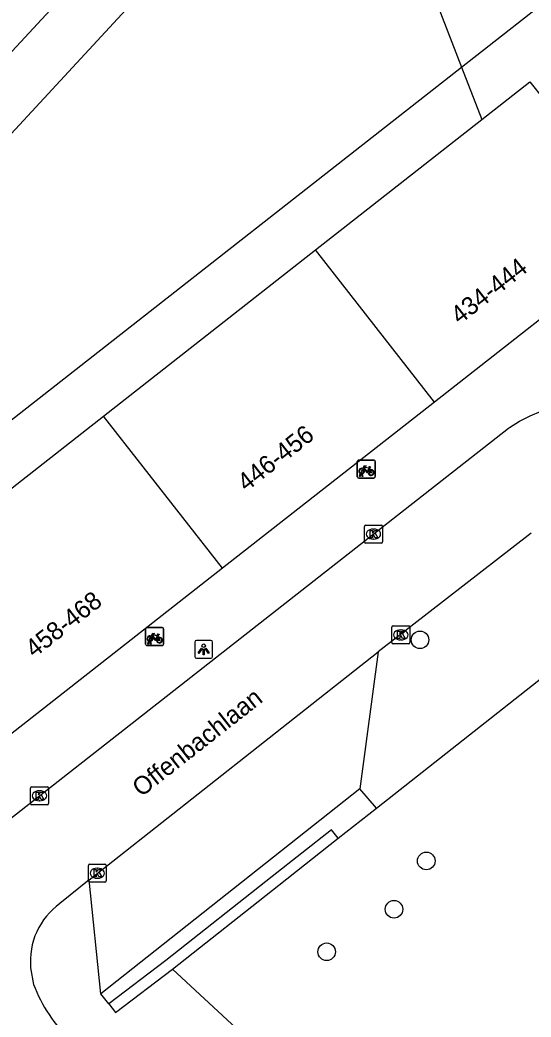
# Model space of a CAD drawing. Extents: x 159222 to 160346, y 381249 to 382166.
# Drawn here: x 159647 to 159675.5, y 381597.2 to 381652.7 of the extents above; entities that cross this region are included whole.
import ezdxf

# ---------------------------------------------------------------- set-up
doc = ezdxf.new("R2010")
doc.units = 0
for name, color, linetype in [('IMGEO_Boom', 7, 'Continuous'), ('IMGEO_Fietsenrek', 7, 'Continuous'), ('IMGEO_Groenvoorziening', 7, 'Continuous'), ('IMGEO_Haag', 7, 'Continuous'), ('IMGEO_Kolk', 7, 'Continuous'), ('IMGEO_Lichtpunt', 7, 'Continuous'), ('IMGEO_Openbare_ruimte_label', 7, 'Continuous'), ('IMGEO_Pand', 7, 'Continuous'), ('IMGEO_Pand_nummerreeks', 7, 'Continuous'), ('IMGEO_Parkeervlak_open', 7, 'Continuous'), ('IMGEO_Rijbaan_lokaal_open', 7, 'Continuous'), ('IMGEO_Voetpad_open', 7, 'Continuous')]:
    doc.layers.add(name, color=color, linetype=linetype)

msp = doc.modelspace()

# ---------------------------------------------------------------- linework, layer by layer
at = {"layer": 'IMGEO_Boom'}
for centre in [(159669.304, 381618.21), (159669.653, 381605.908), (159667.859, 381603.217), (159664.108, 381600.852)]:
    msp.add_circle(centre, 0.489, dxfattribs=at)
at = {"layer": 'IMGEO_Fietsenrek'}
for p, q in [((159665.815, 381627.288), (159665.815, 381628.129)), ((159665.815, 381628.129), (159665.815, 381627.288)), ((159665.89, 381628.213), (159666.731, 381628.213)), ((159666.731, 381628.213), (159665.89, 381628.213)), ((159666.815, 381628.138), (159666.815, 381627.297)), ((159666.815, 381627.297), (159666.815, 381628.138)), ((159666.502, 381627.762), (159666.538, 381627.667)), ((159666.74, 381627.213), (159665.899, 381627.213)), ((159665.899, 381627.213), (159666.74, 381627.213)), ((159665.942, 381627.297), (159665.981, 381627.457)), ((159665.976, 381627.297), (159665.942, 381627.297)), ((159666.011, 381627.445), (159665.976, 381627.297)), ((159666.053, 381627.469), (159666.052, 381627.473)), ((159666.094, 381627.297), (159666.06, 381627.439)), ((159666.084, 381627.48), (159666.085, 381627.473)), ((159666.092, 381627.443), (159666.127, 381627.297)), ((159666.127, 381627.297), (159666.094, 381627.297)), ((159654.03, 381617.966), (159654.03, 381618.807)), ((159654.03, 381618.807), (159654.03, 381617.966)), ((159654.105, 381618.891), (159654.946, 381618.891)), ((159654.946, 381618.891), (159654.105, 381618.891)), ((159655.03, 381618.816), (159655.03, 381617.975)), ((159655.03, 381617.975), (159655.03, 381618.816)), ((159654.157, 381617.975), (159654.196, 381618.135)), ((159654.226, 381618.123), (159654.191, 381617.975)), ((159654.268, 381618.147), (159654.267, 381618.151)), ((159654.309, 381617.975), (159654.275, 381618.117)), ((159654.299, 381618.158), (159654.3, 381618.151)), ((159654.307, 381618.121), (159654.342, 381617.975)), ((159654.717, 381618.44), (159654.753, 381618.345)), ((159654.955, 381617.891), (159654.114, 381617.891)), ((159654.114, 381617.891), (159654.955, 381617.891)), ((159654.191, 381617.975), (159654.157, 381617.975)), ((159654.342, 381617.975), (159654.309, 381617.975))]:
    msp.add_line(p, q, dxfattribs=at)
for points in [[(159666.149, 381627.687), (159666.097, 381627.597), (159666.057, 381627.572), (159666.058, 381627.619), (159666.113, 381627.713)], [(159666.128, 381627.739), (159666.223, 381627.903), (159666.309, 381627.889), (159666.311, 381627.88), (159666.255, 381627.869), (159666.228, 381627.824), (159666.484, 381627.783)], [(159666.424, 381627.495), (159666.374, 381627.495), (159666.183, 381627.746), (159666.164, 381627.714)], [(159666.471, 381627.758), (159666.214, 381627.799), (159666.197, 381627.77), (159666.364, 381627.55), (159666.471, 381627.758)], [(159666.519, 381627.66), (159666.489, 381627.737), (159666.38, 381627.519), (159666.423, 381627.519)], [(159666.453, 381627.519), (159666.573, 381627.518), (159666.529, 381627.632)], [(159666.549, 381627.639), (159666.604, 381627.494), (159666.454, 381627.494)], [(159666.484, 381627.783), (159666.509, 381627.832), (159666.503, 381627.836), (159666.48, 381627.84), (159666.468, 381627.847), (159666.467, 381627.85), (159666.469, 381627.855), (159666.564, 381627.84), (159666.566, 381627.83), (159666.556, 381627.817), (159666.544, 381627.811), (159666.53, 381627.817), (159666.502, 381627.762)], [(159654.364, 381618.365), (159654.312, 381618.275), (159654.272, 381618.25), (159654.273, 381618.297), (159654.328, 381618.391)], [(159654.343, 381618.417), (159654.438, 381618.581), (159654.524, 381618.567), (159654.526, 381618.558), (159654.47, 381618.547), (159654.443, 381618.502), (159654.699, 381618.461)], [(159654.639, 381618.173), (159654.589, 381618.173), (159654.398, 381618.424), (159654.379, 381618.392)], [(159654.686, 381618.436), (159654.429, 381618.477), (159654.412, 381618.448), (159654.579, 381618.228), (159654.686, 381618.436)], [(159654.734, 381618.338), (159654.704, 381618.415), (159654.595, 381618.197), (159654.638, 381618.197)], [(159654.668, 381618.197), (159654.788, 381618.196), (159654.744, 381618.31)], [(159654.764, 381618.317), (159654.819, 381618.172), (159654.669, 381618.172)], [(159654.699, 381618.461), (159654.724, 381618.51), (159654.718, 381618.514), (159654.695, 381618.518), (159654.683, 381618.525), (159654.682, 381618.528), (159654.684, 381618.533), (159654.779, 381618.518), (159654.781, 381618.508), (159654.771, 381618.495), (159654.759, 381618.489), (159654.745, 381618.495), (159654.717, 381618.44)]]:
    msp.add_lwpolyline(points, dxfattribs=at)
for centre, radius, start, end in [((159665.893, 381628.135), 0.0779, 92.4484, 184.2845), ((159665.893, 381628.135), 0.0779, 92.4484, 184.2845), ((159666.737, 381628.135), 0.0779, 2.4484, 94.2845), ((159666.737, 381628.135), 0.0779, 2.4484, 94.2845), ((159666.055, 381627.598), 0.159, 62.6766, 242.1369), ((159666.055, 381627.598), 0.129, 63.3192, 238.903), ((159666.055, 381627.598), 0.129, 283.6043, 43.4302), ((159666.055, 381627.598), 0.159, 283.5766, 46.6042), ((159666.582, 381627.514), 0.159, 113.3408, 178.3217), ((159666.582, 381627.514), 0.159, 187.0065, 105.7708), ((159666.582, 381627.514), 0.129, 113.923, 177.9556), ((159666.582, 381627.514), 0.129, 188.6715, 104.5883), ((159665.893, 381627.291), 0.0779, 182.4484, 274.2845), ((159665.893, 381627.291), 0.0779, 182.4484, 274.2845), ((159666.035, 381627.469), 0.0499, 12.8025, 158.6934), ((159666.055, 381627.598), 0.159, 253.9967, 271.7867), ((159666.035, 381627.469), 0.0174, 12.8025, 163.4502), ((159666.055, 381627.598), 0.129, 253.415, 269.0204), ((159666.737, 381627.291), 0.0779, 272.4484, 4.2845), ((159666.737, 381627.291), 0.0779, 272.4484, 4.2845), ((159654.108, 381618.813), 0.0779, 92.4484, 184.2845), ((159654.108, 381618.813), 0.0779, 92.4484, 184.2845), ((159654.952, 381618.813), 0.0779, 2.4484, 94.2845), ((159654.952, 381618.813), 0.0779, 2.4484, 94.2845), ((159654.27, 381618.276), 0.159, 62.6766, 242.1369), ((159654.27, 381618.276), 0.129, 63.3192, 238.903), ((159654.25, 381618.147), 0.0499, 12.8025, 158.6934), ((159654.27, 381618.276), 0.159, 253.9967, 271.7867), ((159654.25, 381618.147), 0.0174, 12.8025, 163.4502), ((159654.27, 381618.276), 0.129, 253.415, 269.0204), ((159654.27, 381618.276), 0.129, 283.6043, 43.4302), ((159654.27, 381618.276), 0.159, 283.5766, 46.6042), ((159654.797, 381618.192), 0.159, 113.3408, 178.3217), ((159654.797, 381618.192), 0.159, 187.0065, 105.7708), ((159654.797, 381618.192), 0.129, 113.923, 177.9556), ((159654.797, 381618.192), 0.129, 188.6715, 104.5883), ((159654.108, 381617.969), 0.0779, 182.4484, 274.2845), ((159654.108, 381617.969), 0.0779, 182.4484, 274.2845), ((159654.952, 381617.969), 0.0779, 272.4484, 4.2845), ((159654.952, 381617.969), 0.0779, 272.4484, 4.2845)]:
    msp.add_arc(centre, radius, start, end, dxfattribs=at)
at = {"layer": 'IMGEO_Groenvoorziening'}
for points in [[(159666.99, 381662.045), (159671.617, 381650.084)], [(159671.617, 381650.084), (159681.285, 381657.655)], [(159625.084, 381613.639), (159671.617, 381650.084)], [(159671.617, 381650.084), (159672.749, 381647.16)], [(159666.889, 381608.847), (159678.112, 381617.696), (159680.462, 381615.488)], [(159667.442, 381588.844), (159655.531, 381599.891)]]:
    msp.add_lwpolyline(points, dxfattribs=at)
at = {"layer": 'IMGEO_Haag'}
for points in [[(159655.531, 381599.891), (159661.453, 381604.561), (159664.757, 381607.166)], [(159651.979, 381597.953), (159652.351, 381597.482), (159655.531, 381599.891)]]:
    msp.add_lwpolyline(points, dxfattribs=at)
at = {"layer": 'IMGEO_Kolk'}
for p, q in [((159666.212, 381623.667), (159666.212, 381624.519)), ((159666.287, 381624.593), (159667.139, 381624.593)), ((159666.7, 381624.373), (159666.725, 381624.373)), ((159667.213, 381624.519), (159667.213, 381623.667)), ((159666.723, 381623.813), (159666.698, 381623.813)), ((159667.139, 381623.593), (159666.287, 381623.593)), ((159667.738, 381618.06), (159667.738, 381618.912)), ((159667.813, 381618.986), (159668.665, 381618.986)), ((159668.226, 381618.766), (159668.251, 381618.766)), ((159668.739, 381618.912), (159668.739, 381618.06)), ((159668.249, 381618.206), (159668.224, 381618.206)), ((159668.665, 381617.986), (159667.813, 381617.986)), ((159647.622, 381609.107), (159647.622, 381609.959)), ((159647.697, 381610.033), (159648.549, 381610.033)), ((159648.11, 381609.813), (159648.135, 381609.813)), ((159648.623, 381609.959), (159648.623, 381609.107)), ((159648.133, 381609.253), (159648.108, 381609.253)), ((159648.549, 381609.033), (159647.697, 381609.033)), ((159650.841, 381604.798), (159650.841, 381605.65)), ((159650.916, 381605.724), (159651.768, 381605.724)), ((159651.329, 381605.504), (159651.354, 381605.504)), ((159651.842, 381605.65), (159651.842, 381604.798)), ((159651.352, 381604.944), (159651.327, 381604.944)), ((159651.768, 381604.724), (159650.916, 381604.724))]:
    msp.add_line(p, q, dxfattribs=at)
for points in [[(159666.212, 381623.667), (159666.212, 381624.519)], [(159666.287, 381624.593), (159667.139, 381624.593)], [(159666.533, 381624.293), (159666.656, 381624.293), (159666.656, 381624.142), (159666.786, 381624.293), (159666.95, 381624.293), (159666.804, 381624.142), (159666.957, 381623.893), (159666.805, 381623.893), (159666.72, 381624.057), (159666.656, 381623.99), (159666.656, 381623.893), (159666.533, 381623.893), (159666.533, 381624.293)], [(159667.213, 381624.519), (159667.213, 381623.667)], [(159667.139, 381623.593), (159666.287, 381623.593)], [(159667.738, 381618.06), (159667.738, 381618.912)], [(159667.813, 381618.986), (159668.665, 381618.986)], [(159668.059, 381618.686), (159668.182, 381618.686), (159668.182, 381618.535), (159668.312, 381618.686), (159668.476, 381618.686), (159668.33, 381618.535), (159668.483, 381618.286), (159668.331, 381618.286), (159668.246, 381618.45), (159668.182, 381618.383), (159668.182, 381618.286), (159668.059, 381618.286), (159668.059, 381618.686)], [(159668.739, 381618.912), (159668.739, 381618.06)], [(159668.665, 381617.986), (159667.813, 381617.986)], [(159647.622, 381609.107), (159647.622, 381609.959)], [(159647.697, 381610.033), (159648.549, 381610.033)], [(159648.623, 381609.959), (159648.623, 381609.107)], [(159647.943, 381609.733), (159648.066, 381609.733), (159648.066, 381609.582), (159648.196, 381609.733), (159648.36, 381609.733), (159648.214, 381609.582), (159648.367, 381609.333), (159648.215, 381609.333), (159648.13, 381609.497), (159648.066, 381609.43), (159648.066, 381609.333), (159647.943, 381609.333), (159647.943, 381609.733)], [(159648.549, 381609.033), (159647.697, 381609.033)], [(159650.841, 381604.798), (159650.841, 381605.65)], [(159650.916, 381605.724), (159651.768, 381605.724)], [(159651.162, 381605.424), (159651.285, 381605.424), (159651.285, 381605.273), (159651.415, 381605.424), (159651.579, 381605.424), (159651.433, 381605.273), (159651.586, 381605.024), (159651.434, 381605.024), (159651.349, 381605.188), (159651.285, 381605.121), (159651.285, 381605.024), (159651.162, 381605.024), (159651.162, 381605.424)], [(159651.842, 381605.65), (159651.842, 381604.798)], [(159651.768, 381604.724), (159650.916, 381604.724)]]:
    msp.add_lwpolyline(points, dxfattribs=at)
for centre, start, end in [((159666.289, 381624.517), 91.552, 178.448), ((159666.289, 381624.517), 91.552, 178.448), ((159667.137, 381624.517), 1.552, 88.448), ((159667.137, 381624.517), 1.552, 88.448), ((159666.289, 381623.669), 181.552, 268.448), ((159666.289, 381623.669), 181.552, 268.448), ((159667.137, 381623.669), 271.552, 358.448), ((159667.137, 381623.669), 271.552, 358.448), ((159667.815, 381618.91), 91.552, 178.448), ((159667.815, 381618.91), 91.552, 178.448), ((159668.663, 381618.91), 1.552, 88.448), ((159668.663, 381618.91), 1.552, 88.448), ((159667.815, 381618.062), 181.552, 268.448), ((159667.815, 381618.062), 181.552, 268.448), ((159668.663, 381618.062), 271.552, 358.448), ((159668.663, 381618.062), 271.552, 358.448), ((159647.699, 381609.957), 91.552, 178.448), ((159647.699, 381609.957), 91.552, 178.448), ((159648.547, 381609.957), 1.552, 88.448), ((159648.547, 381609.957), 1.552, 88.448), ((159647.699, 381609.109), 181.552, 268.448), ((159647.699, 381609.109), 181.552, 268.448), ((159648.547, 381609.109), 271.552, 358.448), ((159648.547, 381609.109), 271.552, 358.448), ((159650.918, 381605.648), 91.552, 178.448), ((159650.918, 381605.648), 91.552, 178.448), ((159651.766, 381605.648), 1.552, 88.448), ((159651.766, 381605.648), 1.552, 88.448), ((159650.918, 381604.8), 181.552, 268.448), ((159650.918, 381604.8), 181.552, 268.448), ((159651.766, 381604.8), 271.552, 358.448), ((159651.766, 381604.8), 271.552, 358.448)]:
    msp.add_arc(centre, 0.0765, start, end, dxfattribs=at)
for centre, major_axis, ratio, start_param, end_param in [((159666.699, 381624.093), (-0.387, 0.002), 0.722429, 4.712389, 7.853982), ((159666.724, 381624.093), (-0.39, 0.002), 0.717154, 1.570796, 4.712389), ((159668.225, 381618.486), (-0.387, 0.002), 0.722429, 4.712389, 7.853982), ((159668.25, 381618.486), (-0.39, 0.002), 0.717154, 1.570796, 4.712389), ((159648.109, 381609.533), (-0.387, 0.002), 0.722429, 4.712389, 7.853982), ((159648.134, 381609.533), (-0.39, 0.002), 0.717154, 1.570796, 4.712389), ((159651.328, 381605.224), (-0.387, 0.002), 0.722429, 4.712389, 7.853982), ((159651.353, 381605.224), (-0.39, 0.002), 0.717154, 1.570796, 4.712389)]:
    msp.add_ellipse(centre, major_axis=major_axis, ratio=ratio, start_param=start_param, end_param=end_param, dxfattribs=at)
at = {"layer": 'IMGEO_Lichtpunt'}
for p, q in [((159657.667, 381618.179), (159656.859, 381618.179)), ((159657.667, 381618.179), (159656.859, 381618.179)), ((159656.765, 381618.084), (159656.765, 381617.277)), ((159656.765, 381618.084), (159656.765, 381617.277)), ((159657.761, 381617.277), (159657.761, 381618.084)), ((159657.761, 381617.277), (159657.761, 381618.084)), ((159656.859, 381617.183), (159657.667, 381617.183)), ((159656.859, 381617.183), (159657.667, 381617.183))]:
    msp.add_line(p, q, dxfattribs=at)
for points in [[(159657.139, 381617.748), (159657.178, 381617.72), (159656.99, 381617.458), (159656.952, 381617.485), (159657.139, 381617.748)], [(159657.241, 381617.7), (159657.288, 381617.7), (159657.288, 381617.378), (159657.241, 381617.378), (159657.241, 381617.7)], [(159657.351, 381617.72), (159657.389, 381617.747), (159657.576, 381617.485), (159657.537, 381617.457), (159657.351, 381617.72)]]:
    msp.add_lwpolyline(points, dxfattribs=at)
msp.add_circle((159657.264, 381617.882), 0.0994, dxfattribs=at)
for centre, start, end in [((159656.859, 381618.084), 90, 180), ((159656.859, 381618.084), 90, 180), ((159657.667, 381618.084), 0, 90), ((159657.667, 381618.084), 0, 90), ((159656.859, 381617.277), 180, 270), ((159656.859, 381617.277), 180, 270), ((159657.667, 381617.277), 270, 0), ((159657.667, 381617.277), 270, 360)]:
    msp.add_arc(centre, 0.0946, start, end, dxfattribs=at)
at = {"layer": 'IMGEO_Pand'}
for points in [[(159672.749, 381647.16), (159675.425, 381649.256), (159676.208, 381648.256)], [(159663.487, 381639.906), (159672.749, 381647.16)], [(159682.069, 381640.797), (159670.12, 381631.438)], [(159651.678, 381630.657), (159663.487, 381639.906)], [(159670.12, 381631.438), (159663.487, 381639.906)], [(159670.12, 381631.438), (159658.311, 381622.189)], [(159639.869, 381621.408), (159651.678, 381630.657)], [(159658.311, 381622.189), (159651.678, 381630.657)], [(159658.311, 381622.189), (159646.502, 381612.939)]]:
    msp.add_lwpolyline(points, dxfattribs=at)
at = {"layer": 'IMGEO_Parkeervlak_open'}
for points in [[(159666.976, 381617.546), (159665.962, 381609.923)], [(159651.529, 381598.511), (159650.881, 381604.861)]]:
    msp.add_lwpolyline(points, dxfattribs=at)
at = {"layer": 'IMGEO_Rijbaan_lokaal_open'}
for points in [[(159638.593, 381602.067), (159674.232, 381629.981), (159674.292, 381630.023), (159674.853, 381630.376), (159675.443, 381630.678), (159676.058, 381630.926), (159676.692, 381631.119), (159677.342, 381631.253), (159678, 381631.329), (159678.663, 381631.346), (159679.325, 381631.304), (159679.98, 381631.203), (159680.624, 381631.044), (159681.251, 381630.827), (159681.856, 381630.556), (159682.434, 381630.232), (159682.981, 381629.857), (159692.174, 381621.387), (159699.994, 381614.171), (159717.156, 381598.135)], [(159675.488, 381624.14), (159666.976, 381617.546)], [(159650.881, 381604.861), (159666.976, 381617.546)], [(159650.881, 381604.861), (159649.263, 381603.536)], [(159647.629, 381599.962), (159647.794, 381599.04)]]:
    msp.add_lwpolyline(points, dxfattribs=at)
for centre, radius, start, end in [((159651.555, 381600.328), 3.943, 125.5416, 185.3195), ((159655.353, 381601.836), 8.059, 200.2988, 227.2589)]:
    msp.add_arc(centre, radius, start, end, dxfattribs=at)
at = {"layer": 'IMGEO_Voetpad_open'}
for points in [[(159768.968, 381783.54), (159738.017, 381750), (159653.897, 381658.843), (159629.643, 381632.69)], [(159621.019, 381618.793), (159665.232, 381666.59)], [(159665.962, 381609.923), (159651.529, 381598.511)], [(159666.889, 381608.847), (159665.962, 381609.923)], [(159664.757, 381607.166), (159666.889, 381608.847)], [(159664.757, 381607.166), (159664.377, 381607.63), (159661.081, 381605.032), (159655.164, 381600.366), (159651.979, 381597.953)], [(159651.979, 381597.953), (159651.529, 381598.511)]]:
    msp.add_lwpolyline(points, dxfattribs=at)

# ---------------------------------------------------------------- texts
at = {"layer": 'IMGEO_Openbare_ruimte_label'}
msp.add_text('Offenbachlaan', height=1, rotation=38.1765, dxfattribs=at).set_placement((159653.785, 381609.431))
at = {"layer": 'IMGEO_Pand_nummerreeks'}
for s, p in [('434-444', (159671.51, 381635.728)), ('446-456', (159659.631, 381626.424)), ('458-468', (159647.825, 381617.176))]:
    msp.add_text(s, height=1, rotation=38.0696, dxfattribs=at).set_placement(p)

doc.saveas('drawing.dxf')
